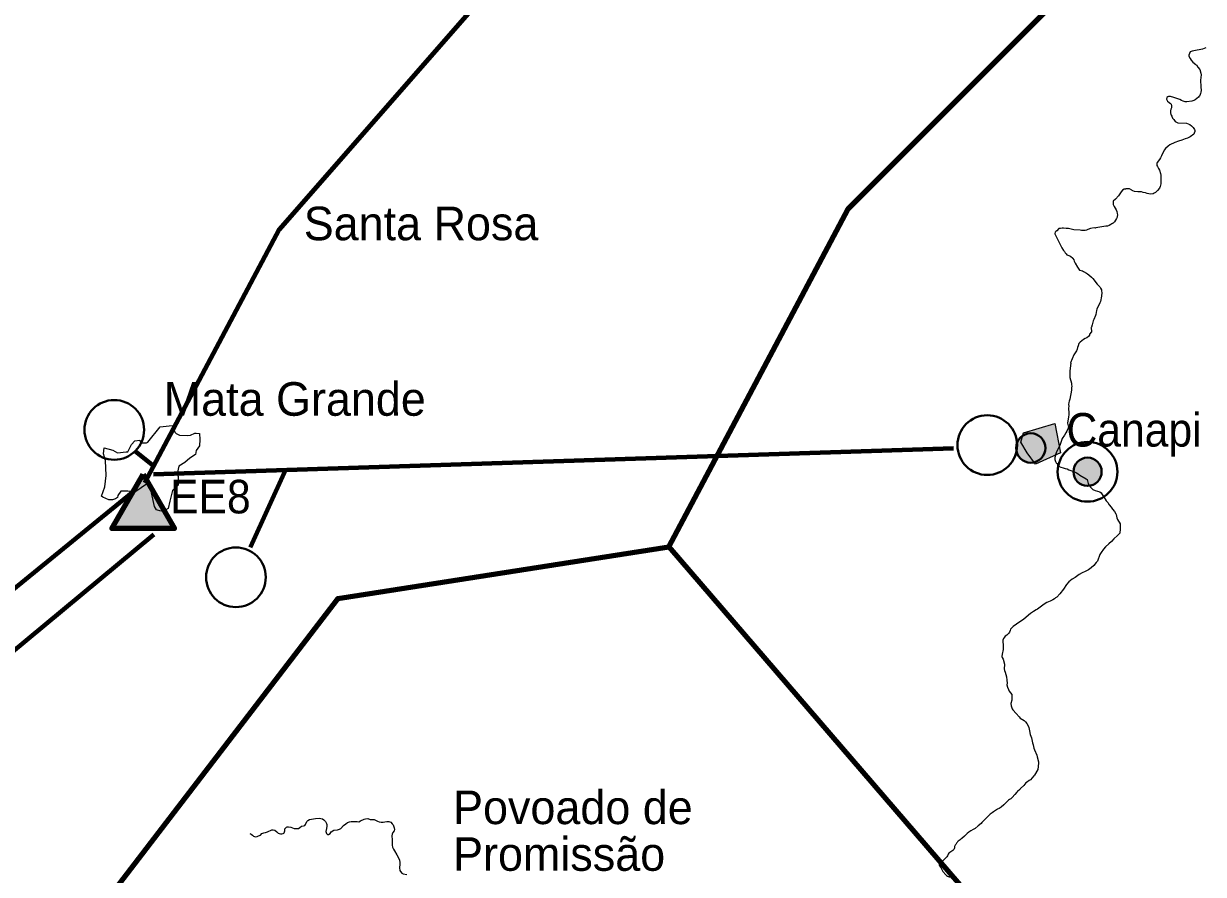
# Model space of a CAD drawing. Extents: x 553962 to 842807, y 8883888 to 9032388.
# Drawn here: x 637550 to 655119, y 8985636 to 8998304 of the extents above; entities that cross this region are included whole.
import ezdxf

# ---------------------------------------------------------------- set-up
doc = ezdxf.new("R2010")
doc.units = 0
doc.header["$LTSCALE"] = 200
for name, color, linetype, lineweight in [('21', 7, 'Continuous', 25), ('24', 7, 'Continuous', 25), ('28', 7, 'Continuous', 40), ('41', 7, 'Continuous', 40), ('9', 7, 'Continuous', 90)]:
    doc.layers.add(name, color=color, linetype=linetype, lineweight=lineweight)

msp = doc.modelspace()

# ---------------------------------------------------------------- hatches: boundary and pattern name
at = {"layer": '21'}
msp.add_hatch(color=256, dxfattribs=at).paths.add_polyline_path([(652442.2, 8992209.7), (652905.2, 8992350.1), (652993.5, 8991912.7), (652618.8, 8991744.3), (652496.7, 8991914.1), (652399.6, 8992070.3)])
at = {"layer": '28'}
for points in [[(653603.8, 8991630.3, 1), (653183, 8991630.3, 1)], [(639329.8, 8991593.1), (639796, 8990785.7), (638863.7, 8990785.7)]]:
    msp.add_hatch(color=256, dxfattribs=at).paths.add_polyline_path(points)
at = {"layer": '41'}
msp.add_hatch(color=256, dxfattribs=at).paths.add_polyline_path([(652767.4, 8991984.4, 1), (652329.8, 8991984.4, 1)])

# ---------------------------------------------------------------- linework, layer by layer
at = {"layer": '21'}
for points in [[(639985.7, 8992170.7), (640033.2, 8992177.5), (640101, 8992204.6), (640121.3, 8992204.6), (640168.8, 8992197.9), (640175.6, 8992109.7), (640168.8, 8992014.7), (640121.3, 8991946.8), (640107.8, 8991885.7), (640026.4, 8991831.5), (639951.8, 8991770.4), (639863.6, 8991716.1), (639836.5, 8991600.8), (639850, 8991560.1), (639850, 8991431.1), (639768.6, 8991349.7), (639727.9, 8991193.7), (639700.8, 8991085.1), (639666.9, 8991064.8), (639646.5, 8991058), (639592.3, 8991044.4), (639531.2, 8991064.8), (639497.3, 8991112.2), (639456.6, 8991315.8), (639436.3, 8991431.1), (639382, 8991444.7), (639300.6, 8991390.4), (639219.2, 8991336.2), (639103.9, 8991342.9), (638995.4, 8991342.9), (638954.7, 8991275.1), (638947.9, 8991248), (638920.8, 8991227.6), (638873.3, 8991214), (638819, 8991214), (638730.8, 8991254.7), (638710.5, 8991268.3), (638758, 8991404), (638778.3, 8991573.6), (638771.6, 8991797.5), (638737.6, 8991899.3), (638751.2, 8991987.5), (638880.1, 8991953.6), (638947.9, 8991912.9), (639076.8, 8991926.5), (639103.9, 8991926.5), (639158.2, 8992035), (639205.7, 8992089.3), (639280.3, 8992102.9), (639287, 8992075.7), (639307.4, 8992062.2), (639327.7, 8992062.2), (639348.1, 8992062.2), (639382, 8992062.2), (639402.3, 8992068.9), (639585.5, 8992299.6), (639761.8, 8992320), (639782.2, 8992272.5), (639802.5, 8992218.2), (639822.9, 8992197.9), (639870.4, 8992177.5)], [(652442.2, 8992209.7), (652905.2, 8992350.1), (652993.5, 8991912.7), (652618.8, 8991744.3), (652496.7, 8991914.1), (652399.6, 8992070.3)]]:
    msp.add_lwpolyline(points, close=True, dxfattribs=at)
at = {"layer": '24'}
msp.add_line((651186.2, 8985771.9), (651204.8, 8985743), dxfattribs=at)
for points in [[(655157.8, 8997940.5), (655107.3, 8997923.6), (655079.9, 8997916.8), (655003.7, 8997905.1), (654951.8, 8997893.1), (654921.9, 8997881.5), (654911.5, 8997859.3), (654904.5, 8997835.3), (654903.3, 8997818.2), (654921.4, 8997783.2), (654936.6, 8997761.1), (654963.8, 8997729.2), (655008.4, 8997696.8), (655009.5, 8997691.4), (655015.2, 8997687.5), (655037.5, 8997653.3), (655064.5, 8997618.3), (655082.6, 8997567.8), (655083.8, 8997539.5), (655075.5, 8997462.4), (655082.9, 8997361.5), (655083.9, 8997309.2), (655081.8, 8997284.4), (655077.8, 8997260.5), (655067.6, 8997232.5), (655062.5, 8997223.8), (655056.8, 8997221.5), (655046.8, 8997210), (655019.8, 8997187.1), (654997.2, 8997170), (654975.4, 8997159), (654947.2, 8997150.5), (654874, 8997139.2), (654845.3, 8997141.1), (654819.7, 8997146.5), (654794, 8997157.1), (654769.6, 8997171.2)], [(654769.6, 8997171.2), (654738.3, 8997183.8), (654678.4, 8997205.1), (654627.8, 8997215.7), (654601.5, 8997215.8), (654591.6, 8997213.9), (654575.8, 8997201.7), (654567.6, 8997179.6), (654577.8, 8997158.2), (654585.5, 8997146.5), (654609.2, 8997130.1), (654609.2, 8997130.1), (654631.1, 8997112.1), (654638.8, 8997103.7), (654643.1, 8997086.6), (654646.1, 8997060.5), (654644.8, 8997050.5), (654633.6, 8997030.5), (654630.6, 8997005), (654630.3, 8996976.2), (654634.6, 8996950.6), (654637.9, 8996939.8), (654647.7, 8996924), (654661.2, 8996897.6), (654676.9, 8996874.9), (654700.6, 8996846.2), (654711, 8996839.6), (654738.5, 8996827.7), (654866.3, 8996819.7), (654894.5, 8996812.3), (654917.5, 8996801), (654942.4, 8996779.5), (654967.7, 8996755.2), (654988.5, 8996728.4), (654992.8, 8996711.5), (654991.8, 8996695.7), (654982.3, 8996670.2), (654975.7, 8996656.4), (654924.5, 8996618.8), (654884, 8996599.8), (654848.8, 8996588.4), (654798.2, 8996566.4), (654746.9, 8996553.3), (654696.3, 8996535.5), (654621.2, 8996498.1), (654593.2, 8996479), (654553.4, 8996444.2), (654534.4, 8996418.2), (654494.6, 8996332.7), (654480.8, 8996307), (654464.3, 8996280.6), (654430.7, 8996233.3), (654427.9, 8996227.3), (654425.9, 8996202.2), (654427.1, 8996188.5), (654434.5, 8996173.5), (654452.9, 8996147), (654465.3, 8996122.1), (654480.1, 8996071.6), (654484.6, 8996045.1), (654486.7, 8995992.8), (654483.6, 8995917.5), (654474.7, 8995876.7), (654467.9, 8995855), (654434.3, 8995816.1)], [(654434.3, 8995816.1), (654405, 8995790.5), (654383.8, 8995777), (654370.8, 8995770.5), (654331.6, 8995764.8), (654305.1, 8995767.1), (654280.3, 8995774.4), (654256.6, 8995785.8), (654222.5, 8995790.4), (654197.6, 8995796.5), (654144.6, 8995796.9), (654094.1, 8995804.4), (654067.8, 8995813.2), (654058.9, 8995818.6), (654053.8, 8995824.2), (654017.8, 8995841.2), (653993.1, 8995845.7), (653966.6, 8995843.9), (653958.3, 8995840.5), (653940.7, 8995836.5), (653915.1, 8995821.7), (653896.5, 8995797.2), (653873.6, 8995770), (653853, 8995739.7), (653809.9, 8995690.5), (653777.6, 8995659.6), (653777, 8995649.1), (653773.2, 8995638.5), (653777.4, 8995608.5), (653788.4, 8995582), (653803, 8995557.1), (653819.9, 8995531.3), (653830.7, 8995505.7), (653837.4, 8995477), (653839.2, 8995454.3), (653837.3, 8995430.5), (653832.8, 8995422.3)], [(653832.8, 8995422.3), (653826.6, 8995401.3), (653812.5, 8995377.3), (653793.7, 8995351), (653775.3, 8995332.6), (653765.9, 8995326.3), (653761.2, 8995324.9), (653757.5, 8995320), (653742.2, 8995313.6), (653716.5, 8995297.9), (653691.6, 8995289.7), (653664.8, 8995287.2), (653664.8, 8995287.2), (653516.9, 8995264.1), (653510.9, 8995259.8), (653490.9, 8995260.2), (653437.7, 8995252), (653396.8, 8995235.5), (653378.3, 8995229.4), (653359, 8995225.3), (653302.9, 8995225.3), (653282, 8995227.4), (653188.1, 8995230.6), (653109.4, 8995250.9), (653073.5, 8995253.9), (653034, 8995259.3), (653013.9, 8995258.4), (652993, 8995253.1), (652967.8, 8995250.4), (652934.9, 8995220), (652921.1, 8995209.2), (652910.5, 8995196.7), (652906.3, 8995176.7), (652907.7, 8995171), (652922.2, 8995141.9), (652932.8, 8995125.7), (652973.4, 8995043.3), (652981.4, 8995023.3), (653011, 8994966.3), (653037.8, 8994927.2), (653051.9, 8994911.9), (653062.4, 8994891.4), (653073.2, 8994874.3), (653086.7, 8994861.3), (653129, 8994846), (653146.4, 8994835.2), (653168.3, 8994817.2), (653170.7, 8994809.8), (653175.5, 8994807.6), (653191.3, 8994784), (653196.5, 8994768.7), (653211.1, 8994737.3), (653243.9, 8994674.7), (653252.4, 8994660.6), (653276.2, 8994633.6), (653299.1, 8994625.2), (653319.2, 8994620.5), (653334.8, 8994613.7), (653376.3, 8994588.9), (653394.7, 8994579.6), (653411.9, 8994563.4), (653455, 8994528.4), (653472.3, 8994508.8), (653537, 8994423.4), (653575.4, 8994381.7)], [(653575.4, 8994381.7), (653586.1, 8994365.1), (653599.4, 8994339.1), (653603.8, 8994319.8), (653604.9, 8994300.6), (653603.7, 8994242.8), (653588.1, 8994167.4), (653576.4, 8994144.9), (653533.3, 8994050.1), (653528, 8994030.9), (653518.3, 8993973.9), (653513.3, 8993955.5), (653488.2, 8993896.1), (653478.4, 8993876), (653466.1, 8993839), (653461.5, 8993819), (653450.8, 8993784.2), (653449.9, 8993778), (653451.5, 8993712.6), (653424.2, 8993677.3), (653424.4, 8993666.2), (653409.3, 8993643), (653384.1, 8993623.8), (653360.3, 8993615.7), (653334.2, 8993599.6), (653308, 8993581.4), (653282.8, 8993560), (653264.2, 8993540.2), (653251.9, 8993507.8), (653244.3, 8993482.9), (653237.7, 8993455.1), (653227.3, 8993430.2), (653188.7, 8993371.5), (653138.5, 8993253.8), (653138.8, 8993251.9), (653143, 8993247.7), (653131.9, 8993133.2)], [(653131.9, 8993133.2), (653129.8, 8993095.5), (653129.8, 8993054.8), (653132.2, 8993032.7), (653154.1, 8992948.6), (653155.5, 8992926.4), (653159.5, 8992905), (653155.4, 8992882), (653154.2, 8992844.1), (653130, 8992712), (653121.3, 8992682.4), (653116.5, 8992659.7), (653112.8, 8992631.9), (653112.8, 8992631.9), (653114.6, 8992605.4), (653111.6, 8992579.7), (653110.6, 8992554.8), (653113.8, 8992526.5), (653114.7, 8992476.9), (653112.5, 8992450.4), (653097.3, 8992353.7), (653111.6, 8992293.5), (653103.8, 8992279.2), (653085.8, 8992232.9), (653072.4, 8992208), (653050.1, 8992176.5), (653018, 8992124.4), (653004.3, 8992095.5), (652995.7, 8992065.1), (652985.9, 8992037.3), (652960.2, 8991981.7), (652933.3, 8991927.6), (652922.2, 8991899), (652906.4, 8991844.2), (652907.4, 8991815.5), (652917.9, 8991785.6), (652928.3, 8991762.9), (652936.6, 8991754.8), (652972.6, 8991709.8), (652998, 8991697.6), (653032.3, 8991688.1), (653060.2, 8991678.6), (653088, 8991673), (653117.6, 8991659.7), (653200.1, 8991632), (653227.9, 8991617), (653254.2, 8991600.8), (653281.5, 8991577.5), (653374.7, 8991524.4), (653387.3, 8991514.2), (653395.1, 8991496.5), (653404.1, 8991457.2), (653422.9, 8991419.4), (653438.6, 8991399.9), (653475.1, 8991367.3), (653508.4, 8991350.8), (653576.3, 8991330.8), (653594.5, 8991314.9), (653612.9, 8991293.9), (653637.5, 8991258.2), (653673.5, 8991199.1), (653693.7, 8991170.7), (653717.8, 8991140.5), (653744.1, 8991102.8), (653767.6, 8991074.9)], [(653767.6, 8991074.9), (653795.9, 8991037.1), (653814.2, 8991005.1), (653819.1, 8990993.8), (653828.8, 8990946.5), (653839.4, 8990921.2), (653878.5, 8990856.4), (653879.2, 8990781.4), (653873.4, 8990717.3), (653871, 8990712.8), (653853.9, 8990697.7), (653837.6, 8990680.5), (653785.8, 8990630.7), (653750.5, 8990593.4), (653711.8, 8990560), (653662.3, 8990513.6), (653630.7, 8990479.8), (653595.3, 8990428), (653578.7, 8990397.2), (653540.2, 8990301.5), (653523.5, 8990277.3), (653486.5, 8990235.3), (653446.5, 8990200.6), (653425.8, 8990184.6), (653406.2, 8990172.3), (653360.6, 8990147.5), (653312, 8990125.2), (653268.2, 8990099.5), (653207.5, 8990058.7), (653167.3, 8990033.5), (653113.8, 8989990.5), (653082.7, 8989954.3), (653036.6, 8989884.2), (652982.6, 8989813.8), (652936.7, 8989764.3), (652918.9, 8989751.1), (652899.7, 8989740.2)], [(652899.7, 8989740.2), (652877.8, 8989724.6), (652836.2, 8989703.3), (652811.9, 8989693.2), (652790, 8989682.3), (652749.2, 8989657.7), (652728.4, 8989641.9), (652709.2, 8989630), (652689.8, 8989614.1), (652651, 8989586.8), (652630, 8989575.5), (652587.2, 8989548.7), (652545.8, 8989519.3), (652446.2, 8989438), (652446.2, 8989438), (652410.2, 8989412.3), (652385.6, 8989397.2), (652285, 8989325.6), (652267.2, 8989307.9), (652248.4, 8989284.7), (652242.1, 8989265.4), (652232.1, 8989243.5), (652215.8, 8989220.3), (652206.6, 8989210.3), (652200.3, 8989208.7), (652190.4, 8989198.3), (652168.8, 8989181.8), (652154.9, 8989167.7), (652143.1, 8989149.5), (652131.2, 8989121), (652131.3, 8989114.2), (652134.5, 8989097.5), (652135.6, 8989052.2), (652139.7, 8989027.8), (652138.8, 8988983.3), (652120.9, 8988912.6), (652118.5, 8988880.4), (652123.9, 8988863.8), (652137.1, 8988840.6), (652156.5, 8988767.1), (652156.8, 8988741.8), (652151.8, 8988718.2), (652153.8, 8988694.7), (652158.1, 8988671.2), (652167.3, 8988644.8), (652184.8, 8988576.2), (652192.3, 8988528.1), (652195.3, 8988482.8), (652193.6, 8988458.5), (652201.4, 8988423.1), (652217.2, 8988390.3), (652226.7, 8988365.1), (652264.8, 8988314.8), (652267, 8988246.6), (652264.4, 8988229.4), (652253.4, 8988181), (652254.7, 8988143.9), (652270.8, 8988101.7), (652281, 8988087), (652329, 8988030.6), (652374.2, 8987979.9), (652391.1, 8987963.9), (652449.4, 8987924.6), (652469.8, 8987905.5), (652490.7, 8987881.2)], [(652490.7, 8987881.2), (652510.2, 8987846.4), (652519.9, 8987822.7), (652531.8, 8987775.1), (652540.2, 8987720.8), (652559.2, 8987669.4), (652563, 8987642), (652575.2, 8987593.2), (652584.9, 8987566.7), (652594.7, 8987515.3), (652603.6, 8987488.8), (652636.3, 8987409.7), (652643.8, 8987386.9), (652663.7, 8987311.6), (652665.1, 8987293.7), (652652.1, 8987197.7), (652601.8, 8987114.5), (652592.4, 8987105.1), (652542, 8987045.6), (652523, 8987034.7), (652498.3, 8987014.5), (652473.8, 8986997.1), (652445.6, 8986961.2), (652394.6, 8986912.1), (652389.2, 8986902.9), (652383.7, 8986900.8), (652349.6, 8986870.9), (652341.4, 8986859.7), (652310.3, 8986826.2), (652270.8, 8986778.6), (652249.9, 8986759.8), (652233.3, 8986751.7), (652218.9, 8986741.6), (652147.1, 8986669.5), (652105.7, 8986637.3), (652080.2, 8986619.2), (652052.1, 8986604.5)], [(640918.4, 8986246.1), (640939.3, 8986233.2), (640958.6, 8986220.4), (640974.7, 8986202.7), (641005.2, 8986193), (641027.8, 8986197.9), (641050.3, 8986207.5), (641076.6, 8986220.6), (641099, 8986243.2), (641125.1, 8986253.3), (641153.7, 8986258.2), (641180.7, 8986267.4), (641247.9, 8986299.8), (641252.4, 8986300.8), (641265.9, 8986300.5), (641292.7, 8986293.1), (641322, 8986270.3), (641342.1, 8986250.7), (641354.3, 8986244.5), (641374.6, 8986241.8), (641397.6, 8986241), (641413.7, 8986242.2), (641425.8, 8986248.1), (641430.8, 8986256.1), (641439.1, 8986285), (641439.6, 8986307.4), (641442.2, 8986313.7), (641465.6, 8986337.5), (641476.7, 8986343.9), (641494.1, 8986344.5), (641529.5, 8986336.6), (641579.3, 8986318.8), (641613.9, 8986317), (641641.7, 8986320.3), (641665.2, 8986332.1), (641689, 8986354.9), (641716.6, 8986356.6), (641739.9, 8986363.2), (641749.1, 8986376.7), (641769.3, 8986422.7), (641783.8, 8986436.1), (641809.2, 8986452.8), (641838.7, 8986459.2), (641897.4, 8986468), (641950.8, 8986470.9), (641977.8, 8986468.7), (642001.6, 8986462.8), (642022.7, 8986446.3), (642045.1, 8986422.7), (642062.2, 8986395.1), (642067.7, 8986379.8), (642067.4, 8986365.3), (642059.7, 8986311), (642053.8, 8986298.9), (642051, 8986272.1), (642060.4, 8986246.1), (642074.6, 8986231), (642083.8, 8986229.3), (642088.7, 8986230.9), (642112.8, 8986245.9), (642131.7, 8986271.2), (642167.5, 8986292.7), (642223.9, 8986298.8), (642254.2, 8986307.8), (642273.7, 8986320.8), (642314.6, 8986365.6), (642348.1, 8986390.6), (642375.5, 8986406.4), (642402.4, 8986416.7), (642429.4, 8986421.7), (642455.4, 8986424.7), (642486, 8986422.9), (642515, 8986422.7), (642542.8, 8986419), (642568.2, 8986430.8), (642620.2, 8986459.8), (642643.2, 8986464.7), (642676.8, 8986465.5), (642708.6, 8986455), (642772.3, 8986450.6), (642818.2, 8986429.7), (642843.8, 8986419.7), (642873.8, 8986412.4), (642902.4, 8986413.3), (642931.2, 8986419.8), (642961.1, 8986424.8), (642990.2, 8986421.6), (643016.2, 8986411.7), (643039.1, 8986389.9), (643046.4, 8986376.2), (643052.1, 8986372.3), (643069.2, 8986330.8), (643073.5, 8986303.9), (643070.2, 8986285), (643047.5, 8986257.6), (643036.1, 8986236.1), (643032.3, 8986209.7), (643037.2, 8986151.9), (643037.4, 8986120.1), (643040.2, 8986072.2), (643045.5, 8986041.5)], [(652052.1, 8986604.5), (651993.9, 8986569.6), (651971.7, 8986550), (651946.1, 8986530.7), (651898, 8986488.9), (651877.6, 8986468.5), (651854.5, 8986442.5), (651837.6, 8986428.4), (651828.3, 8986417.3), (651817.8, 8986407.5), (651807.8, 8986394.7), (651766.1, 8986356.4), (651718, 8986321.2), (651688.2, 8986303.1), (651658.1, 8986282.5), (651658.1, 8986282.5), (651626.9, 8986265.4), (651599.8, 8986244.4), (651559.2, 8986206.1), (651520.7, 8986168.7)], [(643045.5, 8986041.5), (643045.5, 8986041.5), (643056, 8986011.1), (643071.6, 8985984.1), (643109.4, 8985927.6), (643137, 8985874.4), (643147.9, 8985846.7), (643153.9, 8985815.2), (643153.8, 8985788.4), (643147.7, 8985733.6), (643151.8, 8985695.4), (643163.7, 8985678), (643182.5, 8985656.3), (643204.1, 8985642.6), (643255.2, 8985632.2)], [(651204.8, 8985743), (651207.2, 8985742), (651213.9, 8985728.9), (651219, 8985719.6), (651225.9, 8985710.1), (651228.7, 8985698.9), (651231.6, 8985688.2), (651238.7, 8985680.4), (651248, 8985669.9), (651257.4, 8985658.1), (651266.1, 8985646.8), (651274.7, 8985637.3), (651284.4, 8985627.7), (651295.8, 8985618.2), (651307, 8985610.1), (651316.5, 8985606.3), (651327.3, 8985603.1), (651336.7, 8985597), (651346.2, 8985589.2)]]:
    msp.add_lwpolyline(points, dxfattribs=at)
msp.add_spline([(651520.7, 8986168.7), (651496.7, 8986150.5), (651465.6, 8986128.3), (651437.7, 8986089.3), (651413.2, 8986049.2), (651407.7, 8986014.7), (651375.4, 8985983.5), (651318.6, 8985939), (651306.4, 8985912.2), (651265.2, 8985864.3), (651211.8, 8985817.6), (651197.3, 8985812), (651184, 8985788.6), (651186.8, 8985770.9)], degree=3, dxfattribs=at)
at = {"layer": '28', "lineweight": 80}
for p, q in [((639213.3, 8991939.6), (639462, 8991732.9)), ((639484.6, 8991595.9), (651396.4, 8991981.5)), ((640930.1, 8990506.2), (641461.7, 8991676.3)), ((633078.4, 8986376.5), (639168.4, 8991323.1)), ((633455.9, 8985685.4), (639487.3, 8990697.8))]:
    msp.add_line(p, q, dxfattribs=at)
msp.add_lwpolyline([(639353.6, 8991465.8), (641358.6, 8995245), (644516, 8998855.8)], dxfattribs=at)
at = {"layer": '28', "lineweight": 90}
msp.add_lwpolyline([(639329.8, 8991593.1), (639796, 8990785.7), (638863.7, 8990785.7)], close=True, dxfattribs=at)
at = {"layer": '28'}
for centre, radius in [((638899.9, 8992254.5), 444.4), ((651900.7, 8992027.7), 444.4), ((653393.4, 8991630.3), 444.4), ((653393.4, 8991630.3), 210.4), ((640711.7, 8990059.7), 444.4)]:
    msp.add_circle(centre, radius, dxfattribs=at)
at = {"layer": '41'}
msp.add_circle((652548.6, 8991984.4), 218.8, dxfattribs=at)
at = {"layer": '9'}
msp.add_line((647160.3, 8990514), (659714.4, 8975927.2), dxfattribs=at)
msp.add_lwpolyline([(635350.7, 8977923.9), (636116.8, 8981777.4), (642228, 8989744.8), (647160.3, 8990514), (649828, 8995545.6), (655722.5, 9001435.5), (661506.7, 9009120.3)], dxfattribs=at)

# ---------------------------------------------------------------- texts
at = {"layer": '28', "width": 0.95}
msp.add_text('EE8', height=500, dxfattribs=at).set_placement((639730.9, 8991010.7))
at = {"layer": '41'}
for s, p in [('Santa Rosa', (641721.6, 8995077.8)), ('Mata Grande', (639637.3, 8992464.7)), ('Povoado de', (643945.7, 8986384.2)), ('Promissão', (643945.7, 8985689))]:
    msp.add_text(s, height=500, dxfattribs=at).set_placement(p)
at = {"layer": '41', "width": 0.95}
msp.add_text('Canapi', height=500, dxfattribs=at).set_placement((653080.1, 8992005.4))
msp.add_text('Canapi', height=500, dxfattribs=at).set_placement((653080.1, 8992005.4))

doc.saveas('drawing.dxf')
